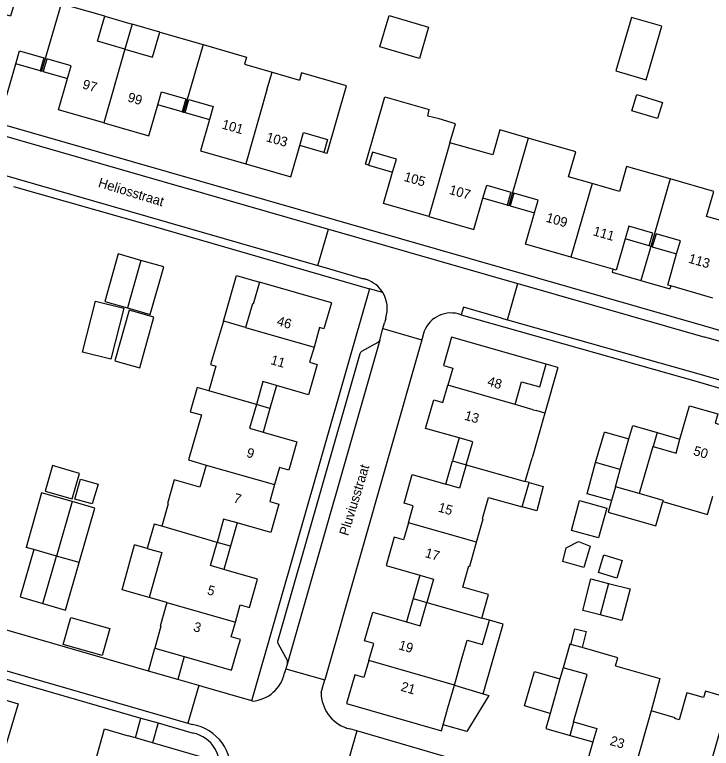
# Model space of a CAD drawing. Extents: x 194485 to 197793, y 468269 to 470822.
# Drawn here: x 196122.3 to 196209.5, y 469477.6 to 469569.4 of the extents above; entities that cross this region are included whole.
import ezdxf

# ---------------------------------------------------------------- set-up
doc = ezdxf.new("R2010")
doc.units = 0
for name, color, linetype in [('BGT begrenzing pand op maaiveld onder overbouw', 7, 'Continuous'), ('BGT grensvlak gebouwinstallatie plus 1', 7, 'Continuous'), ('BGT grensvlak overig bouwwerk uitbreiding populatie', 7, 'Continuous'), ('BGT grensvlak pand deel overbouw', 7, 'Continuous'), ('BGT grensvlak pand op maaiveld', 7, 'Continuous'), ('BGT grensvlak pand op maaiveld LR', 7, 'Continuous'), ('BGT grensvlak wegdeel', 7, 'Continuous'), ('BGT tekst huisnummerreeks', 7, 'Continuous'), ('BGT tekst openbare ruimte label weg', 7, 'Continuous')]:
    doc.layers.add(name, color=color, linetype=linetype)

msp = doc.modelspace()

# ---------------------------------------------------------------- linework, layer by layer
at = {"layer": 'BGT begrenzing pand op maaiveld onder overbouw'}
for points in [[(196122.438, 469563.26), (196122.899, 469564.865), (196125.948, 469563.989), (196125.487, 469562.384)], [(196128.918, 469561.398), (196129.379, 469563.003), (196126.332, 469563.879), (196125.871, 469562.273)], [(196140.224, 469558.119), (196140.694, 469559.753), (196143.733, 469558.88), (196143.263, 469557.247)], [(196143.648, 469557.136), (196144.117, 469558.77), (196147.164, 469557.895), (196146.695, 469556.261)], [(196158.014, 469553.03), (196158.478, 469554.645), (196161.478, 469553.783), (196161.017, 469552.167)], [(196169.619, 469549.693), (196170.083, 469551.308), (196167.079, 469552.171), (196166.617, 469550.556)], [(196180.927, 469546.443), (196181.391, 469548.057), (196184.425, 469547.185), (196183.961, 469545.571)], [(196187.392, 469544.584), (196187.856, 469546.199), (196184.809, 469547.075), (196184.345, 469545.46)], [(196201.745, 469540.459), (196202.209, 469542.074), (196199.174, 469542.946), (196198.71, 469541.331)], [(196205.176, 469539.473), (196205.64, 469541.088), (196202.593, 469541.963), (196202.129, 469540.349)]]:
    msp.add_lwpolyline(points, dxfattribs=at)
at = {"layer": 'BGT grensvlak gebouwinstallatie plus 1'}
for p, q in [((196133.569, 469569.205), (196137.002, 469568.218)), ((196137.002, 469568.218), (196136.101, 469565.085)), ((196140.455, 469567.225), (196137.002, 469568.218)), ((196201.937, 469540.404), (196200.71, 469536.121)), ((196200.71, 469536.121), (196204.33, 469535.08)), ((196204.437, 469535.451), (196204.33, 469535.08)), ((196190.32, 469525.237), (196188.687, 469519.528)), ((196190.32, 469525.237), (196188.859, 469525.655)), ((196155.07, 469522.998), (196154.249, 469520.129)), ((196154.249, 469520.129), (196152.567, 469520.614)), ((196154.249, 469520.129), (196153.402, 469517.169)), ((196195.03, 469513.362), (196196.134, 469517.173)), ((196196.134, 469517.173), (196196.219, 469517.149)), ((196196.219, 469517.149), (196199.209, 469516.327)), ((196202.736, 469517.1), (196205.593, 469516.273)), ((196177.94, 469516.425), (196177.118, 469513.557)), ((196176.281, 469510.642), (196177.118, 469513.557)), ((196177.118, 469513.557), (196178.83, 469513.072)), ((196186.7, 469510.842), (196188.477, 469510.357)), ((196188.477, 469510.357), (196187.675, 469507.303)), ((196129.49, 469508.461), (196127.537, 469501.641)), ((196191.995, 469504.855), (196193.017, 469508.59)), ((196193.017, 469508.59), (196196.433, 469507.655)), ((196197.015, 469508.617), (196196.592, 469507.159)), ((196202.565, 469505.426), (196203.448, 469508.466)), ((196187.675, 469507.303), (196185.824, 469507.789)), ((196196.433, 469507.655), (196195.41, 469503.92)), ((196196.592, 469507.159), (196202.565, 469505.426)), ((196150.145, 469505.788), (196149.312, 469502.874)), ((196195.41, 469503.92), (196191.995, 469504.855)), ((196135.75, 469497.413), (196137.313, 469503.062)), ((196138.902, 469502.608), (196137.313, 469503.062)), ((196149.312, 469502.874), (196147.633, 469503.366)), ((196149.312, 469502.874), (196148.483, 469499.977)), ((196124.691, 469502.455), (196123.74, 469502.724)), ((196173.009, 469499.24), (196172.171, 469496.318)), ((196196.65, 469498.228), (196199.34, 469497.541)), ((196139.158, 469496.471), (196135.75, 469497.413)), ((196199.34, 469497.541), (196198.326, 469493.577)), ((196172.171, 469496.318), (196171.336, 469493.408)), ((196172.171, 469496.318), (196173.885, 469495.836)), ((196183.455, 469493.13), (196181.758, 469493.616)), ((196198.326, 469493.577), (196195.597, 469494.275)), ((196180.957, 469484.419), (196183.455, 469493.13)), ((196139.048, 469487.256), (196139.829, 469490.114)), ((196143.51, 469489.062), (196142.721, 469486.199)), ((196142.721, 469486.199), (196139.048, 469487.256)), ((196186.135, 469482.893), (196187.376, 469487.221)), ((196187.376, 469487.221), (196190.56, 469486.282)), ((196177.351, 469485.503), (196180.957, 469484.419)), ((196180.957, 469484.419), (196181.661, 469484.208)), ((196181.661, 469484.208), (196178.916, 469479.681)), ((196189.322, 469481.966), (196186.135, 469482.893)), ((196137.442, 469478.898), (196138.112, 469481.376)), ((196138.112, 469481.376), (196140.246, 469480.762)), ((196140.246, 469480.762), (196139.575, 469478.281)), ((196178.916, 469479.681), (196175.931, 469480.532)), ((196191.837, 469479.203), (196194.684, 469478.387))]:
    msp.add_line(p, q, dxfattribs=at)
for points in [[(196169.176, 469569.284), (196174.116, 469567.85), (196172.976, 469563.924), (196168.036, 469565.358), (196169.176, 469569.284)], [(196148.439, 469531.049), (196150.068, 469536.761), (196152.938, 469535.942)], [(196197.201, 469537.531), (196197.094, 469537.161), (196200.71, 469536.121)], [(196135.951, 469532.658), (196134.343, 469526.286), (196130.811, 469527.177), (196132.419, 469533.549), (196135.951, 469532.658)], [(196136.629, 469532.429), (196134.856, 469526.078), (196137.969, 469525.208), (196139.742, 469531.56), (196136.629, 469532.429)], [(196129.49, 469508.461), (196125.679, 469509.57), (196123.74, 469502.724)], [(196130.383, 469500.826), (196132.336, 469507.646), (196129.49, 469508.461)], [(196129.333, 469493.963), (196134.218, 469492.604), (196133.272, 469489.205), (196128.387, 469490.565), (196129.333, 469493.963)]]:
    msp.add_lwpolyline(points, dxfattribs=at)
at = {"layer": 'BGT grensvlak overig bouwwerk uitbreiding populatie'}
for p, q in [((196129.823, 469508.787), (196130.541, 469511.265)), ((196130.541, 469511.265), (196132.734, 469510.63)), ((196132.734, 469510.63), (196132.022, 469508.172)), ((196132.022, 469508.172), (196129.823, 469508.787)), ((196191.343, 469502.664), (196192.894, 469503.474)), ((196192.894, 469503.474), (196194.346, 469502.874)), ((196194.346, 469502.874), (196193.574, 469500.201)), ((196190.919, 469500.949), (196191.343, 469502.664)), ((196193.574, 469500.201), (196190.919, 469500.949)), ((196195.374, 469499.605), (196196.054, 469501.818)), ((196196.054, 469501.818), (196198.357, 469501.11)), ((196198.357, 469501.11), (196197.678, 469498.898)), ((196197.678, 469498.898), (196195.374, 469499.605)), ((196191.924, 469490.602), (196192.411, 469492.549)), ((196192.411, 469492.549), (196193.846, 469492.191)), ((196193.846, 469492.191), (196193.347, 469490.196))]:
    msp.add_line(p, q, dxfattribs=at)
for points in [[(196200.183, 469559.388), (196203.386, 469558.412), (196202.774, 469556.402), (196199.57, 469557.377), (196200.183, 469559.388)], [(196127.043, 469512.962), (196126.122, 469509.759), (196129.489, 469508.79), (196130.411, 469511.993), (196127.043, 469512.962)]]:
    msp.add_lwpolyline(points, dxfattribs=at)
at = {"layer": 'BGT grensvlak pand deel overbouw'}
for p, q in [((196125.487, 469562.384), (196122.438, 469563.26)), ((196125.871, 469562.273), (196128.918, 469561.398)), ((196143.263, 469557.247), (196140.224, 469558.119)), ((196143.648, 469557.136), (196146.695, 469556.261)), ((196161.017, 469552.167), (196158.014, 469553.03)), ((196166.617, 469550.556), (196169.619, 469549.693)), ((196183.961, 469545.571), (196180.927, 469546.443)), ((196184.345, 469545.46), (196187.392, 469544.584)), ((196201.745, 469540.459), (196198.71, 469541.331)), ((196202.129, 469540.349), (196205.176, 469539.473))]:
    msp.add_line(p, q, dxfattribs=at)
at = {"layer": 'BGT grensvlak pand op maaiveld'}
for p, q in [((196133.569, 469569.205), (196128.12, 469570.772)), ((196140.455, 469567.225), (196145.897, 469565.66)), ((196151.076, 469563.191), (196154.526, 469562.199)), ((196125.487, 469562.384), (196125.679, 469562.328)), ((196125.871, 469562.273), (196125.679, 469562.328)), ((196154.526, 469562.199), (196157.963, 469561.21)), ((196143.263, 469557.247), (196143.456, 469557.191)), ((196143.456, 469557.191), (196143.648, 469557.136)), ((196183.961, 469545.571), (196184.153, 469545.516)), ((196184.345, 469545.46), (196184.153, 469545.516)), ((196201.937, 469540.404), (196201.745, 469540.459)), ((196202.129, 469540.349), (196201.937, 469540.404)), ((196197.201, 469537.531), (196191.926, 469539.047)), ((196161.945, 469533.355), (196152.938, 469535.942)), ((196209.7, 469533.938), (196204.437, 469535.451)), ((196149.069, 469530.874), (196148.439, 469531.049)), ((196151.209, 469530.259), (196149.069, 469530.874)), ((196147.487, 469525.424), (196146.598, 469522.323)), ((196188.046, 469522.812), (196188.859, 469525.655)), ((196159.097, 469521.845), (196155.07, 469522.998)), ((196184.95, 469520.601), (196185.769, 469523.463)), ((196185.769, 469523.463), (196188.046, 469522.812)), ((196187.227, 469519.948), (196184.95, 469520.601)), ((196188.687, 469519.528), (196187.084, 469513.922)), ((196187.227, 469519.948), (196187.575, 469519.846)), ((196188.687, 469519.528), (196187.575, 469519.846)), ((196202.736, 469517.1), (196202.238, 469515.36)), ((196198.114, 469512.47), (196199.209, 469516.327)), ((196186.222, 469510.979), (196187.084, 469513.922)), ((196193.966, 469509.454), (196195.03, 469513.362)), ((196198.114, 469512.47), (196195.03, 469513.362)), ((196185.824, 469507.789), (196186.7, 469510.842)), ((196186.7, 469510.842), (196186.222, 469510.979)), ((196197.505, 469510.327), (196197.015, 469508.617)), ((196200.495, 469509.46), (196197.505, 469510.327)), ((196197.015, 469508.617), (196193.966, 469509.454)), ((196203.484, 469508.593), (196200.495, 469509.46)), ((196203.484, 469508.593), (196203.448, 469508.466)), ((196139.771, 469505.649), (196138.902, 469502.608)), ((196140.718, 469505.394), (196139.771, 469505.649)), ((196127.537, 469501.641), (196124.691, 469502.455)), ((196138.902, 469502.608), (196140.717, 469502.106)), ((196140.717, 469502.106), (196139.158, 469496.471)), ((196130.383, 469500.826), (196127.537, 469501.641)), ((196196.65, 469498.228), (196195.597, 469494.275)), ((196141.365, 469495.839), (196139.158, 469496.471)), ((196181.758, 469493.616), (196180.797, 469493.892)), ((196149.402, 469491.556), (196149.928, 469493.396)), ((196139.829, 469490.114), (196143.51, 469489.062)), ((196193.347, 469490.196), (196191.924, 469490.602)), ((196177.351, 469485.503), (196178.172, 469488.369)), ((196190.961, 469487.678), (196190.56, 469486.282)), ((196190.56, 469486.282), (196189.322, 469481.966)), ((196176.53, 469482.646), (196177.351, 469485.503)), ((196175.931, 469480.532), (196176.53, 469482.646)), ((196191.837, 469479.203), (196192.312, 469480.908)), ((196137.442, 469478.898), (196136.521, 469479.165)), ((196139.575, 469478.281), (196137.442, 469478.898))]:
    msp.add_line(p, q, dxfattribs=at)
for points in [[(196128.12, 469570.772), (196122.688, 469572.335), (196121.787, 469569.202), (196118.158, 469570.245), (196115.488, 469561.011), (196121.312, 469559.338), (196122.438, 469563.26)], [(196136.101, 469565.085), (196132.668, 469566.072), (196133.569, 469569.205)], [(196199.502, 469569.061), (196197.547, 469562.349), (196201.351, 469561.241), (196203.307, 469567.953), (196199.502, 469569.061)], [(196136.101, 469565.085), (196139.554, 469564.092), (196140.455, 469567.225)], [(196145.897, 469565.66), (196151.336, 469564.096), (196151.076, 469563.191)], [(196161.017, 469552.167), (196161.421, 469552.052), (196163.832, 469560.502), (196158.223, 469562.115), (196157.963, 469561.21)], [(196133.449, 469555.852), (196127.792, 469557.477), (196128.918, 469561.398)], [(196166.617, 469550.556), (196166.213, 469550.672), (196168.631, 469559.118), (196174.206, 469557.516)], [(196133.449, 469555.852), (196139.106, 469554.227), (196140.224, 469558.119)], [(196175.426, 469556.345), (196174.012, 469556.687), (196174.206, 469557.516)], [(196146.695, 469556.261), (196145.577, 469552.368), (196151.234, 469550.743)], [(196176.799, 469553.379), (196177.481, 469555.754), (196175.426, 469556.345)], [(196186.593, 469553.957), (196183.047, 469554.976), (196182.146, 469551.843), (196176.799, 469553.379)], [(196194.578, 469548.271), (196191.65, 469549.112), (196192.55, 469552.245), (196186.593, 469553.957)], [(196151.234, 469550.743), (196156.891, 469549.118), (196158.014, 469553.03)], [(196174.148, 469544.156), (196168.494, 469545.781), (196169.619, 469549.693)], [(196204.357, 469548.852), (196198.912, 469550.417), (196198.011, 469547.284), (196194.578, 469548.271)], [(196212.352, 469543.164), (196208.908, 469544.153), (196209.809, 469547.286), (196204.357, 469548.852)], [(196174.148, 469544.156), (196179.802, 469542.531), (196180.927, 469546.443)], [(196191.926, 469539.047), (196186.268, 469540.673), (196187.392, 469544.584)], [(196198.71, 469541.331), (196197.585, 469537.42), (196197.201, 469537.531)], [(196138.115, 469538.652), (196135.267, 469539.469), (196133.58, 469533.518), (196136.428, 469532.701)], [(196204.437, 469535.451), (196204.052, 469535.561), (196205.176, 469539.473)], [(196136.428, 469532.701), (196139.276, 469531.884), (196140.963, 469537.835), (196138.115, 469538.652)], [(196152.938, 469535.942), (196152.153, 469533.19), (196152.057, 469533.211), (196151.209, 469530.259)], [(196161.945, 469533.355), (196161.008, 469530.08), (196160.469, 469530.235), (196159.775, 469527.808)], [(196148.439, 469531.049), (196146.813, 469525.63), (196147.487, 469525.424)], [(196188.859, 469525.655), (196177.004, 469529.045), (196175.981, 469525.481), (196177.135, 469525.15), (196176.523, 469523.018)], [(196159.775, 469527.808), (196159.231, 469525.907), (196160.181, 469525.635), (196159.097, 469521.845)], [(196155.07, 469522.998), (196153.388, 469523.479), (196152.567, 469520.614)], [(196177.94, 469516.425), (196173.73, 469517.632), (196174.758, 469521.216), (196175.911, 469520.885), (196176.523, 469523.018)], [(196146.598, 469522.323), (196145.137, 469522.742), (196144.278, 469519.691), (196145.681, 469519.302)], [(196152.567, 469520.614), (196151.72, 469517.65), (196153.402, 469517.169)], [(196205.593, 469516.273), (196206.788, 469520.455), (196210.318, 469519.447), (196209.988, 469518.293), (196212.146, 469517.676)], [(196145.681, 469519.302), (196144.063, 469513.682), (196146.293, 469513.04)], [(196199.209, 469516.327), (196199.68, 469517.984), (196202.736, 469517.1)], [(196153.402, 469517.169), (196157.632, 469515.958), (196156.613, 469512.395), (196155.459, 469512.725), (196154.849, 469510.592)], [(196178.83, 469513.072), (196179.651, 469515.934), (196177.94, 469516.425)], [(196202.238, 469515.36), (196205.098, 469514.542), (196205.593, 469516.273)], [(196146.293, 469513.04), (196145.495, 469510.269), (196142.271, 469511.168), (196141.422, 469508.216), (196141.524, 469508.186), (196140.718, 469505.394)], [(196178.83, 469513.072), (196177.992, 469510.151), (196176.281, 469510.642)], [(196171.588, 469505.818), (196172.199, 469507.946), (196171.046, 469508.277), (196172.071, 469511.85), (196176.281, 469510.642)], [(196154.849, 469510.592), (196154.239, 469508.46), (196155.392, 469508.13), (196154.376, 469504.577), (196150.145, 469505.788)], [(196180.124, 469503.369), (196180.966, 469506.304), (196180.87, 469506.332), (196181.633, 469508.992), (196185.824, 469507.789)], [(196203.448, 469508.466), (196209.056, 469506.864), (196209.702, 469509.125)], [(196150.145, 469505.788), (196148.463, 469506.269), (196147.633, 469503.366)], [(196171.588, 469505.818), (196170.978, 469503.69), (196169.824, 469504.021), (196168.799, 469500.448), (196173.009, 469499.24)], [(196148.483, 469499.977), (196146.8, 469500.459), (196147.633, 469503.366)], [(196180.797, 469493.892), (196181.616, 469496.858), (196178.415, 469497.776), (196179.176, 469500.426), (196179.272, 469500.399), (196180.124, 469503.369)], [(196124.691, 469502.455), (196122.985, 469496.53), (196125.83, 469495.707)], [(196125.83, 469495.707), (196128.675, 469494.883), (196130.383, 469500.826)], [(196149.928, 469493.396), (196150.54, 469495.533), (196151.693, 469495.203), (196152.713, 469498.767), (196148.483, 469499.977)], [(196173.009, 469499.24), (196174.72, 469498.749), (196173.885, 469495.836)], [(196195.597, 469494.275), (196193.43, 469494.829), (196194.443, 469498.792), (196196.65, 469498.228)], [(196141.365, 469495.839), (196140.522, 469492.896), (196140.618, 469492.868), (196139.829, 469490.114)], [(196171.336, 469493.408), (196173.047, 469492.917), (196173.885, 469495.836)], [(196166.642, 469488.575), (196167.252, 469490.703), (196166.098, 469491.034), (196167.126, 469494.616), (196171.336, 469493.408)], [(196178.172, 469488.369), (196178.96, 469491.115), (196180.882, 469490.563), (196181.758, 469493.616)], [(196150.198, 469489.979), (196150.555, 469491.226), (196149.402, 469491.556)], [(196143.51, 469489.062), (196149.45, 469487.364), (196150.198, 469489.979)], [(196191.924, 469490.602), (196191.81, 469490.634), (196190.961, 469487.678)], [(196197.511, 469487.921), (196197.798, 469488.928), (196193.347, 469490.196)], [(196166.642, 469488.575), (196166.031, 469486.447), (196164.877, 469486.778), (196163.848, 469483.19), (196175.722, 469479.796), (196175.931, 469480.532)], [(196197.511, 469487.921), (196203.09, 469486.321), (196201.968, 469482.28)], [(196209.532, 469475.975), (196211.8, 469483.866), (196208.773, 469484.729), (196208.551, 469483.95), (196206.462, 469484.545), (196205.5, 469481.169), (196204.944, 469481.328), (196204.972, 469481.424), (196201.968, 469482.28)], [(196119.653, 469484.071), (196122.732, 469483.167), (196121.12, 469477.679), (196118.054, 469478.554), (196119.653, 469484.071)], [(196189.322, 469481.966), (196188.78, 469480.079), (196191.837, 469479.203)], [(196192.312, 469480.908), (196195.172, 469480.089), (196194.684, 469478.387)], [(196132.001, 469474.509), (196133.556, 469480.023), (196136.521, 469479.165)], [(196143.876, 469471.088), (196145.46, 469476.577), (196139.575, 469478.281)], [(196194.684, 469478.387), (196193.478, 469474.177), (196197.052, 469473.153), (196197.382, 469474.307), (196199.509, 469473.698)]]:
    msp.add_lwpolyline(points, dxfattribs=at)
at = {"layer": 'BGT grensvlak pand op maaiveld LR'}
for p, q in [((196128.12, 469570.772), (196125.679, 469562.328)), ((196145.897, 469565.66), (196143.456, 469557.191)), ((196136.101, 469565.085), (196133.449, 469555.852)), ((196153.885, 469559.971), (196154.526, 469562.199)), ((196153.885, 469559.971), (196151.234, 469550.743)), ((196176.799, 469553.379), (196174.148, 469544.156)), ((196186.593, 469553.957), (196184.153, 469545.516)), ((196204.357, 469548.852), (196201.937, 469540.404)), ((196194.578, 469548.271), (196191.926, 469539.047)), ((196138.115, 469538.652), (196136.428, 469532.701)), ((196151.209, 469530.259), (196159.775, 469527.808)), ((196184.95, 469520.601), (196176.523, 469523.018)), ((196152.567, 469520.614), (196146.598, 469522.323)), ((196146.293, 469513.04), (196154.849, 469510.592)), ((196178.83, 469513.072), (196186.222, 469510.979)), ((196197.505, 469510.327), (196198.114, 469512.47)), ((196180.124, 469503.369), (196171.588, 469505.818)), ((196147.633, 469503.366), (196140.718, 469505.394)), ((196125.83, 469495.707), (196127.537, 469501.641)), ((196141.365, 469495.839), (196149.928, 469493.396)), ((196173.885, 469495.836), (196180.797, 469493.892)), ((196177.351, 469485.503), (196166.642, 469488.575)), ((196201.968, 469482.28), (196199.509, 469473.698))]:
    msp.add_line(p, q, dxfattribs=at)
for points in [[(196202.238, 469515.36), (196202.188, 469515.374), (196200.495, 469509.46)], [(196192.312, 469480.908), (196192.281, 469480.917), (196193.983, 469486.807), (196190.961, 469487.678)]]:
    msp.add_lwpolyline(points, dxfattribs=at)
at = {"layer": 'BGT grensvlak wegdeel'}
for p, q in [((196110.223, 469558.716), (196208.676, 469530.459)), ((196110.436, 469557.269), (196161.575, 469542.568)), ((196109.125, 469552.742), (196160.26, 469538.002)), ((196160.26, 469538.002), (196161.575, 469542.568)), ((196161.575, 469542.568), (196162.321, 469542.354)), ((196162.321, 469542.354), (196184.551, 469535.964)), ((196160.26, 469538.002), (196161.006, 469537.787)), ((196161.006, 469537.787), (196165.986, 469536.352)), ((196184.551, 469535.964), (196185.303, 469535.749)), ((196166.719, 469535.093), (196152.006, 469483.645)), ((196168.383, 469534.635), (196166.719, 469535.093)), ((196183.997, 469531.206), (196185.303, 469535.749)), ((196185.303, 469535.749), (196208.722, 469529.054)), ((196168.752, 469531.433), (196168.587, 469530.822)), ((196178.18, 469531.839), (196207.741, 469523.484)), ((196183.244, 469531.419), (196183.997, 469531.206)), ((196183.997, 469531.206), (196208.255, 469524.356)), ((196168.396, 469530.113), (196168.587, 469530.822)), ((196168, 469528.648), (196168.396, 469530.113)), ((196168.396, 469530.113), (196173.272, 469528.726)), ((196173.492, 469529.498), (196173.272, 469528.726)), ((196173.573, 469529.781), (196173.492, 469529.498)), ((196168, 469528.648), (196156.446, 469488.249)), ((196173.272, 469528.726), (196161.122, 469486.143)), ((196167.763, 469528.354), (196165.737, 469527.239)), ((196165.498, 469526.939), (196155.23, 469491.062)), ((196208.255, 469524.356), (196230.902, 469517.842)), ((196207.741, 469523.484), (196230.629, 469516.88)), ((196139.048, 469487.256), (196097.796, 469499.129)), ((196096.452, 469494.443), (196143.986, 469480.737)), ((196155.272, 469490.685), (196156.4, 469488.612)), ((196156.446, 469488.249), (196156.233, 469487.537)), ((196156.233, 469487.537), (196156.08, 469487.026)), ((196156.233, 469487.537), (196161.122, 469486.143)), ((196145.341, 469485.445), (196142.721, 469486.199)), ((196145.341, 469485.445), (196143.986, 469480.737)), ((196151.975, 469483.535), (196152.006, 469483.645)), ((196152.082, 469483.504), (196151.975, 469483.535)), ((196140.246, 469480.762), (196144.638, 469479.499)), ((196143.986, 469480.737), (196144.537, 469480.578)), ((196163.902, 469480.113), (196163.864, 469480.126)), ((196165.13, 469479.758), (196164.254, 469480.012)), ((196165.13, 469479.758), (196163.744, 469474.96)), ((196206.703, 469467.726), (196165.13, 469479.758))]:
    msp.add_line(p, q, dxfattribs=at)
for points in [[(196122.138, 469547.912), (196139.347, 469542.999), (196166.719, 469535.093)], [(196183.244, 469531.419), (196178.471, 469532.787), (196178.18, 469531.839)], [(196208.676, 469530.459), (196218.544, 469527.598), (196218.513, 469527.496), (196231.809, 469523.68)], [(196231.546, 469522.641), (196226.578, 469523.924), (196222.747, 469525.043), (196208.722, 469529.054)], [(196095.385, 469493.698), (196120.352, 469486.483), (196138.112, 469481.376)], [(196151.975, 469483.535), (196145.892, 469485.286), (196145.341, 469485.445)], [(196160.674, 469484.572), (196160.976, 469485.63), (196161.122, 469486.143)]]:
    msp.add_lwpolyline(points, dxfattribs=at)
for centre, radius, start, end in [((196164.825, 469531.523), 4.966, 72.08847, 76.47612), ((196165.137, 469532.635), 3.813, 31.64, 71.4129), ((196165.14, 469532.639), 3.808, 341.53488, 31.61271), ((196176.916, 469528.483), 3.586, 69.36706, 158.77468), ((196167.51, 469528.8), 0.513, 299.54006, 342.7138), ((196165.981, 469526.8), 0.503, 119.02583, 163.88784), ((196155.712, 469490.925), 0.501, 164.12204, 208.5917), ((196155.956, 469488.371), 0.505, 345.98729, 28.45696), ((196151.735, 469487.928), 4.438, 274.48887, 348.26739), ((196165.367, 469484.572), 4.693, 180.00019, 251.31861), ((196143.537, 469474.804), 5.86, 352.07641, 80.17271), ((196165.348, 469484.487), 4.607, 251.71236, 256.2679), ((196143.756, 469475.343), 4.248, 345.27043, 78.02147)]:
    msp.add_arc(centre, radius, start, end, dxfattribs=at)

# ---------------------------------------------------------------- texts
at = {"layer": 'BGT tekst huisnummerreeks'}
for s, p in [('97', (196130.7, 469560.179)), ('99', (196136.356, 469558.554)), ('101', (196148.149, 469555.166)), ('103', (196153.694, 469553.573)), ('105', (196170.949, 469548.612)), ('107', (196176.607, 469546.986)), ('109', (196188.728, 469543.502)), ('111', (196194.619, 469541.81)), ('113', (196206.568, 469538.375)), ('46', (196155.042, 469530.551)), ('11', (196154.262, 469525.684)), ('48', (196181.383, 469523.009)), ('13', (196178.523, 469518.727)), ('9', (196151.24, 469514.081)), ('50', (196207.18, 469514.312)), ('7', (196149.613, 469508.391)), ('15', (196175.222, 469507.236)), ('17', (196173.591, 469501.535)), ('5', (196146.318, 469496.89)), ('3', (196144.586, 469492.291)), ('19', (196170.28, 469489.998)), ('21', (196170.548, 469484.812)), ('23', (196196.735, 469478.03))]:
    msp.add_text(s, height=1.2, rotation=344, dxfattribs=at).set_placement(p)
at = {"layer": 'BGT tekst openbare ruimte label weg'}
for s, rotation, p in [('Heliosstraat', 343, (196132.665, 469547.869)), ('Pluviusstraat', 73, (196164.042, 469504.102))]:
    msp.add_text(s, height=1.2, rotation=rotation, dxfattribs=at).set_placement(p)

doc.saveas('drawing.dxf')
